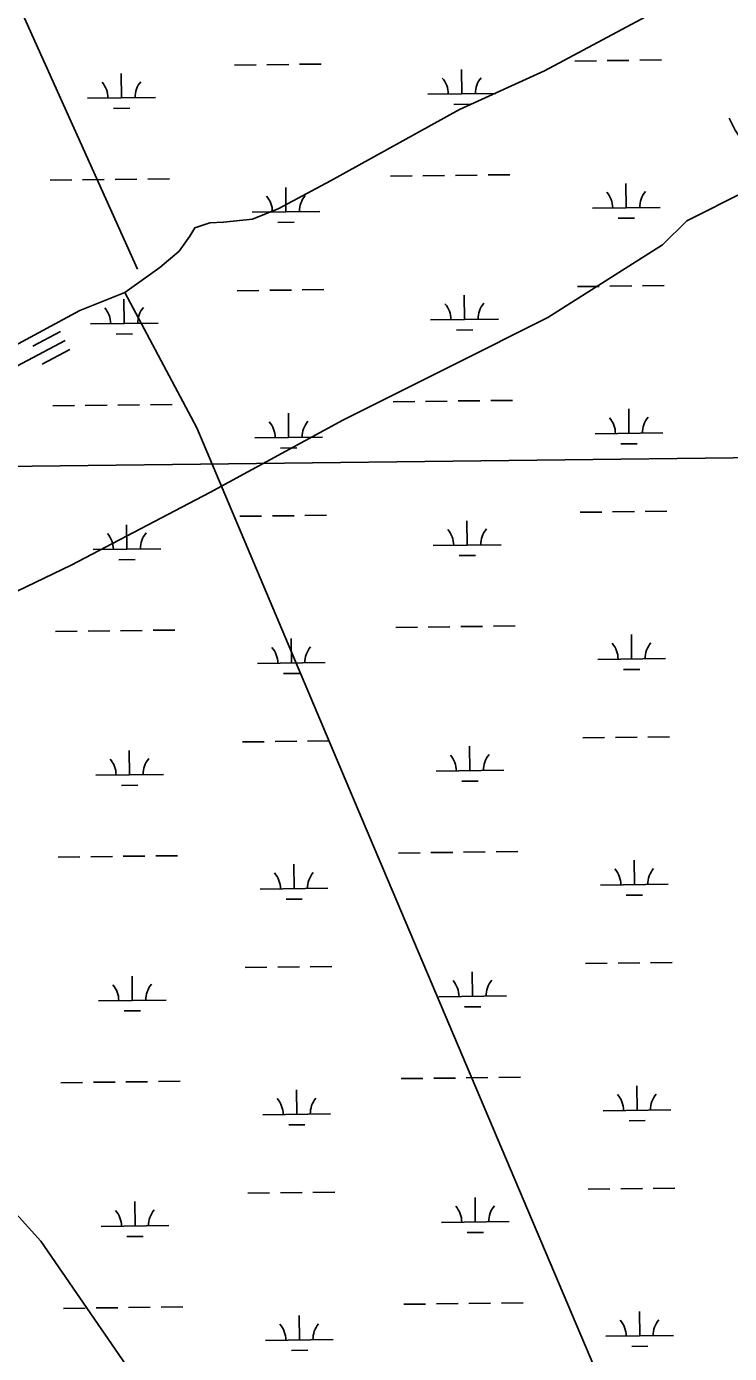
# Model space of a CAD drawing. Extents: x 3694830 to 3732949, y 415201 to 440970.
# Drawn here: x 3722752 to 3723789, y 425647 to 427603 of the extents above; entities that cross this region are included whole.
import ezdxf

# ---------------------------------------------------------------- set-up
doc = ezdxf.new("R2010")
doc.units = 0
for name, color, linetype in [('V-GRID-MAJR', 7, 'Continuous'), ('V-ROAD-CNTR', 7, 'Continuous'), ('V-TOPO-SHOR', 7, 'Continuous'), ('V-WETL-SWMP', 7, 'Continuous')]:
    doc.layers.add(name, color=color, linetype=linetype)

msp = doc.modelspace()

# ---------------------------------------------------------------- linework, layer by layer
at = {"layer": 'V-GRID-MAJR'}
msp.add_spline([(3698983.973, 426676.689), (3704276.781, 426737.893), (3709569.5810000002, 426799.866), (3714862.3710000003, 426862.61), (3720155.153, 426926.124), (3725447.9250000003, 426990.407), (3730740.688, 427055.46), (3730740.6890000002, 427055.46)], degree=3, dxfattribs=at)
at = {"layer": 'V-ROAD-CNTR'}
for points in [[(3722761.083438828, 427131.7597106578), (3722801.72235755, 427153.2986675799)], [(3718925.69510962, 425115.68974280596), (3718968.7830234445, 425132.56470905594), (3719290.780379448, 425302.05737006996), (3719827.7133055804, 425581.28881160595), (3720414.190132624, 425896.102181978), (3720671.337618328, 426019.8919343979), (3721316.8023273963, 426363.64724688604), (3721829.3483023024, 426634.3987053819), (3722353.595253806, 426898.80817656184), (3722808.7463435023, 427140.044694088)], [(3722775.1314107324, 427105.251763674), (3722815.7703294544, 427126.79072059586)]]:
    msp.add_lwpolyline(points, dxfattribs=at)
at = {"layer": 'V-TOPO-SHOR'}
for points in [[(3722915.442722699, 427245.366531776), (3722550.4393498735, 428055.49596902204), (3722345.68136024, 428580.74472503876), (3722087.5082428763, 429114.89600234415), (3721971.7754661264, 429381.9716409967), (3721953.97042355, 429417.5817261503)], [(3722951.0528078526, 425553.8874869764), (3722773.0023820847, 425812.0606043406), (3722603.854477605, 425999.0135513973), (3722559.3418711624, 426088.03876428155), (3722425.804051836, 426212.6740623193), (3722238.851104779, 426372.9194455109), (3722167.630934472, 426444.1396158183), (3722051.898157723, 426515.35978612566), (3721962.872944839, 426595.48247772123), (3721918.360338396, 426648.8976054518), (3721900.5552958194, 426666.7026480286), (3721873.847731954, 426684.5076906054), (3721802.6275616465, 426773.5329034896), (3721775.919997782, 426844.753073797), (3721713.6023487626, 426933.77828668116), (3721660.187221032, 427013.900978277), (3721642.3821784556, 427067.3161060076), (3721597.869572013, 427165.24384018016), (3721571.1620081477, 427227.5614891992), (3721535.551922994, 427325.4892233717), (3721517.746880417, 427432.3194788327), (3721473.2342739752, 427530.2472130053), (3721402.014103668, 427663.7850323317)], [(3720512.071, 425923.09500000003), (3720512.083, 425956.754), (3720839.255, 426130.185), (3721324.2260000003, 426389.81200000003), (3721754.494, 426614.746), (3722080.614, 426787.128), (3722424.616, 426971.071), (3722541.389, 427036.243), (3722645.538, 427094.056), (3722696.032, 427111.918), (3722830.688, 427184.446), (3722896.961, 427210.718), (3722948.511, 427247.512), (3722976.919, 427271.693), (3722992.705, 427293.777), (3723000.072, 427306.397), (3723022.161, 427313.751), (3723042.146, 427314.795), (3723085.27, 427318.988), (3723124.193, 427334.751), (3723199.938, 427375.744), (3723390.3510000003, 427480.857), (3723515.535, 427537.612), (3723715.415, 427644.824)], [(3723022.27297816, 426915.9732441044), (3723218.1284465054, 427022.80349956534), (3723378.373829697, 427102.92619116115), (3723520.814170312, 427174.14636146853), (3723689.9620747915, 427280.9766169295), (3723725.5721599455, 427316.58670208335), (3723814.5973728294, 427361.0993085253), (3723832.4024154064, 427370.0018298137), (3723832.4024154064, 427396.70939367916), (3723796.792330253, 427450.1245214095), (3723787.8898089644, 427467.9295639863)], [(3722896.961, 427210.718), (3723002.8501454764, 427011.26388688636), (3723246.023636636, 426436.4901805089), (3723614.468320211, 425566.96072727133), (3723732.370618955, 425301.6805550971), (3723786.782, 425156.896)], [(3720529.5670174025, 425696.3278275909), (3720965.7905605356, 425918.89085980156), (3721134.9384650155, 426007.91607268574), (3721179.4510714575, 426016.8185939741), (3721250.671241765, 426025.72111526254), (3721339.696454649, 426052.4286791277), (3721446.52671011, 426114.7463281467), (3722034.093115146, 426417.43205195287), (3722577.1469137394, 426693.410211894), (3722817.5149885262, 426809.14298864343), (3723022.27297816, 426915.9732441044)]]:
    msp.add_lwpolyline(points, dxfattribs=at)
at = {"layer": 'V-WETL-SWMP'}
for p, q in [((3723058.4892744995, 427546.21350393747), (3723090.4869963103, 427546.5951493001)), ((3723106.485857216, 427546.78597198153), (3723138.483579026, 427547.16761734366)), ((3723154.482439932, 427547.3584400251), (3723186.480161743, 427547.7400853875)), ((3723393.86318039, 427503.7802955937), (3723393.433828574, 427539.7777351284)), ((3723560.3615419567, 427552.19946833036), (3723592.3592637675, 427552.581113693)), ((3723608.358124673, 427552.7719363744), (3723640.3558464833, 427553.15358173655)), ((3723656.354707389, 427553.344404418), (3723688.3524292, 427553.7260497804)), ((3722891.990912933, 427497.7943312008), (3722891.5615611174, 427533.7917707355)), ((3722841.994472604, 427497.1980103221), (3722941.987353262, 427498.39065207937)), ((3723343.866740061, 427503.183974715), (3723443.859620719, 427504.37661647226)), ((3722880.175804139, 427482.2213117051), (3722904.1740954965, 427482.507545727)), ((3723382.0480715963, 427488.207276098), (3723406.0463629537, 427488.4935101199)), ((3722930.5762871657, 427378.17500910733), (3722962.574008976, 427378.55665446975)), ((3723288.4588064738, 427382.4435693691), (3723320.4565282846, 427382.8252147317)), ((3723336.45538919, 427383.0160374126), (3723368.4531110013, 427383.3976827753)), ((3723384.4519719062, 427383.58850545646), (3723416.449693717, 427383.9701508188)), ((3723432.448554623, 427384.1609735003), (3723464.4462764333, 427384.54261886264)), ((3722786.5865390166, 427376.4576049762), (3722818.5842608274, 427376.8392503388)), ((3722834.583121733, 427377.03007301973), (3722866.580843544, 427377.4117183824)), ((3722882.579704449, 427377.60254106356), (3722914.57742626, 427377.9841864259)), ((3723134.4829837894, 427329.8614495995), (3723134.0536319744, 427365.85888913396)), ((3723636.3552512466, 427335.8474139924), (3723635.925899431, 427371.84485352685)), ((3723084.48654346, 427329.26512872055), (3723184.479424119, 427330.4577704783)), ((3723586.358810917, 427335.25109311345), (3723686.351691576, 427336.44373487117)), ((3723624.5401424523, 427320.27439449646), (3723648.53843381, 427320.5606285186)), ((3723122.667874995, 427314.28843010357), (3723146.6661663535, 427314.5746641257)), ((3723062.4569026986, 427213.5621651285), (3723094.4546245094, 427213.94381049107)), ((3723110.4534854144, 427214.13463317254), (3723142.451207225, 427214.51627853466)), ((3723158.4500681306, 427214.7071012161), (3723190.447789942, 427215.0887465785)), ((3723397.8308085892, 427171.1289567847), (3723397.4014567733, 427207.1263963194)), ((3723564.329170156, 427219.54812952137), (3723596.3268919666, 427219.929774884)), ((3723612.3257528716, 427220.12059756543), (3723644.3234746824, 427220.50224292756)), ((3723660.3223355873, 427220.69306560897), (3723692.320057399, 427221.0747109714)), ((3722895.958541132, 427165.14299239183), (3722895.5291893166, 427201.14043192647)), ((3722845.9621008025, 427164.54667151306), (3722945.954981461, 427165.7393132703)), ((3723347.8343682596, 427170.532635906), (3723447.8272489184, 427171.72527766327)), ((3722884.143432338, 427149.56997289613), (3722908.1417236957, 427149.856206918)), ((3723386.015699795, 427155.555937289), (3723410.013991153, 427155.8421713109)), ((3722934.5439153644, 427045.52367029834), (3722966.5416371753, 427045.9053156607)), ((3723292.4264346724, 427049.7922305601), (3723324.4241564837, 427050.1738759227)), ((3723340.4230173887, 427050.36469860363), (3723372.4207391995, 427050.7463439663)), ((3723388.4196001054, 427050.93716664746), (3723420.4173219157, 427051.3188120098)), ((3723436.416182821, 427051.50963469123), (3723468.413904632, 427051.89128005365)), ((3722790.5541672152, 427043.8062661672), (3722822.5518890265, 427044.1879115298)), ((3722838.550749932, 427044.37873421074), (3722870.548471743, 427044.76037957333)), ((3722886.547332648, 427044.95120225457), (3722918.5450544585, 427045.3328476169)), ((3723138.450611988, 426997.2101107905), (3723138.021260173, 427033.2075503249)), ((3723640.3228794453, 427003.1960751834), (3723639.89352763, 427039.1935147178)), ((3723088.4541716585, 426996.6137899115), (3723188.4470523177, 426997.8064316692)), ((3723590.3264391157, 427002.5997543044), (3723690.319319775, 427003.79239606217)), ((3723628.5077706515, 426987.62305568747), (3723652.506062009, 426987.9092897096)), ((3723126.6355031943, 426981.6370912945), (3723150.6337945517, 426981.9233253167)), ((3723066.4245308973, 426880.91082631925), (3723098.4222527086, 426881.29247168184)), ((3723114.4211136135, 426881.48329436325), (3723146.4188354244, 426881.86493972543)), ((3723162.41769633, 426882.05576240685), (3723194.4154181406, 426882.4374077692)), ((3723401.798436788, 426838.4776179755), (3723401.3690849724, 426874.47505751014)), ((3723568.296798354, 426886.89679071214), (3723600.2945201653, 426887.27843607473)), ((3723616.2933810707, 426887.46925875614), (3723648.2911028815, 426887.8509041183)), ((3723664.289963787, 426888.04172679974), (3723696.2876855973, 426888.4233721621)), ((3722899.9261693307, 426832.4916535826), (3722899.496817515, 426868.48909311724)), ((3722849.929729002, 426831.89533270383), (3722949.9226096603, 426833.0879744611)), ((3723351.8019964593, 426837.8812970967), (3723451.794877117, 426839.073938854)), ((3722888.111060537, 426816.91863408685), (3722912.1093518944, 426817.20486810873)), ((3723389.983327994, 426822.90459847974), (3723413.9816193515, 426823.1908325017)), ((3722938.5115435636, 426712.8723314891), (3722970.5092653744, 426713.25397685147)), ((3723296.394062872, 426717.1408917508), (3723328.3917846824, 426717.52253711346)), ((3723344.390645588, 426717.7133597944), (3723376.3883673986, 426718.095005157)), ((3723392.387228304, 426718.2858278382), (3723424.3849501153, 426718.6674732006)), ((3723440.3838110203, 426718.858295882), (3723472.381532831, 426719.23994124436)), ((3722794.521795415, 426711.1549273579), (3722826.519517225, 426711.53657272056)), ((3722842.518378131, 426711.7273954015), (3722874.516099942, 426712.1090407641)), ((3722890.514960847, 426712.2998634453), (3722922.512682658, 426712.68150880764)), ((3723142.4182401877, 426664.5587719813), (3723141.988888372, 426700.5562115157)), ((3723644.290507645, 426670.54473637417), (3723643.861155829, 426706.5421759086)), ((3723092.421799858, 426663.96245110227), (3723192.4146805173, 426665.15509286)), ((3723594.2940673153, 426669.94841549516), (3723694.2869479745, 426671.1410572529)), ((3723632.4753988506, 426654.9717168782), (3723656.4736902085, 426655.2579509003)), ((3723130.6031313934, 426648.9857524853), (3723154.6014227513, 426649.2719865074)), ((3723070.3921590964, 426548.2594875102), (3723102.3898809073, 426548.64113287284)), ((3723118.3887418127, 426548.83195555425), (3723150.386463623, 426549.2136009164)), ((3723166.385324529, 426549.4044235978), (3723198.3830463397, 426549.7860689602)), ((3723405.7660649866, 426505.82627916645), (3723405.336713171, 426541.82371870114)), ((3723572.264426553, 426554.2454519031), (3723604.262148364, 426554.62709726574)), ((3723620.26100927, 426554.81791994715), (3723652.25873108, 426555.1995653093)), ((3723668.2575919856, 426555.39038799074), (3723700.2553137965, 426555.7720333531)), ((3722903.89379753, 426499.84031477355), (3722903.464445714, 426535.83775430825)), ((3722853.8973572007, 426499.24399389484), (3722953.890237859, 426500.4366356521)), ((3723355.769624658, 426505.22995828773), (3723455.7625053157, 426506.422600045)), ((3722892.078688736, 426484.26729527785), (3722916.0769800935, 426484.55352929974)), ((3723393.9509561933, 426490.25325967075), (3723417.9492475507, 426490.53949369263)), ((3722942.4791717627, 426380.22099268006), (3722974.476893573, 426380.6026380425)), ((3723300.3616910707, 426384.4895529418), (3723332.3594128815, 426384.8711983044)), ((3723348.3582737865, 426385.06202098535), (3723380.355995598, 426385.443666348)), ((3723396.354856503, 426385.6344890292), (3723428.352578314, 426386.01613439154)), ((3723444.3514392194, 426386.206957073), (3723476.34916103, 426386.58860243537)), ((3722798.4894236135, 426378.5035885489), (3722830.4871454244, 426378.8852339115)), ((3722846.48600633, 426379.07605659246), (3722878.483728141, 426379.4577019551)), ((3722894.482589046, 426379.6485246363), (3722926.480310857, 426380.03016999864)), ((3723146.3858683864, 426331.9074331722), (3723145.9565165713, 426367.9048727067)), ((3723648.2581358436, 426337.8933975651), (3723647.828784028, 426373.8908370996)), ((3723096.389428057, 426331.3111122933), (3723196.382308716, 426332.503754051)), ((3723598.261695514, 426337.29707668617), (3723698.2545761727, 426338.4897184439)), ((3723636.4430270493, 426322.3203780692), (3723660.441318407, 426322.6066120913)), ((3723134.570759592, 426316.3344136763), (3723158.56905095, 426316.6206476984)), ((3723074.3597872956, 426215.60814870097), (3723106.357509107, 426215.98979406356)), ((3723122.3563700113, 426216.180616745), (3723154.3540918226, 426216.56226210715)), ((3723170.352952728, 426216.75308478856), (3723202.350674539, 426217.1347301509)), ((3723409.7336931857, 426173.1749403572), (3723409.3043413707, 426209.17237989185)), ((3723576.2320547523, 426221.59411309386), (3723608.2297765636, 426221.97575845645)), ((3723624.2286374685, 426222.1665811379), (3723656.22635928, 426222.54822650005)), ((3723672.225220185, 426222.73904918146), (3723704.2229419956, 426223.1206945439)), ((3722907.861425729, 426167.1889759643), (3722907.4320739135, 426203.18641549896)), ((3722857.8649854, 426166.59265508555), (3722957.8578660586, 426167.7852968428)), ((3723359.7372528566, 426172.57861947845), (3723459.7301335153, 426173.7712612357)), ((3722896.0463169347, 426151.61595646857), (3722920.0446082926, 426151.9021904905)), ((3723397.9185843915, 426157.6019208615), (3723421.91687575, 426157.8881548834)), ((3722946.4467999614, 426047.5696538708), (3722978.4445217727, 426047.9512992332)), ((3723304.32931927, 426051.8382141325), (3723336.3270410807, 426052.2198594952)), ((3723352.325901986, 426052.4106821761), (3723384.3236237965, 426052.7923275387)), ((3723400.3224847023, 426052.98315021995), (3723432.320206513, 426053.3647955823)), ((3723448.319067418, 426053.5556182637), (3723480.3167892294, 426053.9372636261)), ((3722802.4570518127, 426045.85224973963), (3722834.4547736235, 426046.2338951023)), ((3722850.4536345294, 426046.42471778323), (3722882.4513563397, 426046.8063631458)), ((3722898.450217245, 426046.997185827), (3722930.447939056, 426047.3788311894)), ((3723150.3534965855, 425999.256094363), (3723149.9241447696, 426035.2535338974)), ((3723652.225764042, 426005.2420587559), (3723651.7964122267, 426041.2394982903)), ((3723100.357056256, 425998.659773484), (3723200.349936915, 425999.8524152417)), ((3723602.229323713, 426004.6457378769), (3723702.222204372, 426005.8383796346)), ((3723640.410655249, 425989.6690392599), (3723664.4089466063, 425989.9552732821)), ((3723138.5383877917, 425983.683074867), (3723162.536679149, 425983.9693088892)), ((3723078.3274154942, 425882.95680989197), (3723110.3251373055, 425883.33845525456)), ((3723126.3239982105, 425883.529277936), (3723158.3217200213, 425883.91092329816)), ((3723174.320580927, 425884.10174597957), (3723206.318302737, 425884.4833913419)), ((3723413.7013213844, 425840.5236015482), (3723413.2719695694, 425876.52104108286)), ((3723580.199682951, 425888.94277428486), (3723612.1974047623, 425889.32441964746)), ((3723628.1962656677, 425889.51524232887), (3723660.1939874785, 425889.89688769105)), ((3723676.192848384, 425890.08771037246), (3723708.1905701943, 425890.4693557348)), ((3722911.8290539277, 425834.5376371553), (3722911.399702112, 425870.53507668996)), ((3722861.832613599, 425833.94131627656), (3722961.8254942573, 425835.1339580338)), ((3723363.7048810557, 425839.92728066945), (3723463.697761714, 425841.1199224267)), ((3722900.013945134, 425818.96461765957), (3722924.0122364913, 425819.25085168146)), ((3723401.8862125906, 425824.95058205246), (3723425.8845039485, 425825.2368160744)), ((3722950.41442816, 425714.91831506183), (3722982.412149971, 425715.2999604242)), ((3723308.296947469, 425719.18687532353), (3723340.2946692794, 425719.5685206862)), ((3723356.293530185, 425719.7593433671), (3723388.2912519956, 425720.1409887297)), ((3723404.290112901, 425720.3318114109), (3723436.2878347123, 425720.7134567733)), ((3723452.2866956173, 425720.9042794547), (3723484.284417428, 425721.2859248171)), ((3722806.424680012, 425713.20091093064), (3722838.422401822, 425713.58255629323)), ((3722854.4212627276, 425713.77337897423), (3722886.4189845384, 425714.1550243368)), ((3722902.417845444, 425714.345847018), (3722934.415567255, 425714.72749238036)), ((3723154.3211247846, 425666.60475555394), (3723153.8917729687, 425702.6021950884)), ((3723656.1933922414, 425672.5907199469), (3723655.764040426, 425708.5881594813)), ((3723104.324684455, 425666.008434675), (3723204.3175651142, 425667.2010764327)), ((3723606.196951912, 425671.9943990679), (3723706.189832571, 425673.1870408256)), ((3723644.378283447, 425657.0177004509), (3723668.3765748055, 425657.303934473)), ((3723142.5060159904, 425651.031736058), (3723166.5043073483, 425651.3179700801))]:
    msp.add_line(p, q, dxfattribs=at)
for centre, radius, start, end in [((3722836.7462470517, 427497.6102502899), 35.24628790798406, 359.91152952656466, 41.455187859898), ((3722947.2242533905, 427498.92795093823), 35.246287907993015, 139.91152663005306, 181.4551849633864), ((3723338.618514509, 427503.59621468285), 35.24628790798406, 359.91152952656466, 41.455187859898), ((3723449.096520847, 427504.9139153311), 35.246287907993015, 139.91152663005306, 181.4551849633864), ((3723581.110585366, 427335.66333308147), 35.24628790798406, 359.91152952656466, 41.455187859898), ((3723691.5885917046, 427336.98103372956), 35.246287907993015, 139.91152663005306, 181.4551849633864), ((3723079.2383179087, 427329.6773686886), 35.24628790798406, 359.91152952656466, 41.455187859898), ((3723189.7163242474, 427330.99506933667), 35.246287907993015, 139.91152663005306, 181.4551849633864), ((3722840.713875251, 427164.9589114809), 35.24628790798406, 359.91152952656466, 41.455187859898), ((3722951.1918815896, 427166.27661212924), 35.246287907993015, 139.91152663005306, 181.4551849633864), ((3723342.586142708, 427170.9448758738), 35.24628790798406, 359.91152952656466, 41.455187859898), ((3723453.0641490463, 427172.26257652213), 35.246287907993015, 139.91152663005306, 181.4551849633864), ((3723585.078213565, 427003.01199427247), 35.24628790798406, 359.91152952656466, 41.455187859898), ((3723695.5562199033, 427004.32969492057), 35.246287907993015, 139.91152663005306, 181.4551849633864), ((3723083.205946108, 426997.0260298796), 35.24628790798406, 359.91152952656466, 41.455187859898), ((3723193.683952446, 426998.3437305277), 35.246287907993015, 139.91152663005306, 181.4551849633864), ((3722844.6815034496, 426832.3075726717), 35.24628790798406, 359.91152952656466, 41.455187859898), ((3722955.1595097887, 426833.62527331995), 35.246287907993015, 139.91152663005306, 181.4551849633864), ((3723346.5537709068, 426838.2935370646), 35.24628790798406, 359.91152952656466, 41.455187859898), ((3723457.0317772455, 426839.61123771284), 35.246287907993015, 139.91152663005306, 181.4551849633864), ((3723589.0458417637, 426670.36065546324), 35.24628790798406, 359.91152952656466, 41.455187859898), ((3723699.5238481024, 426671.6783561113), 35.246287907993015, 139.91152663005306, 181.4551849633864), ((3723087.1735743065, 426664.37469107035), 35.24628790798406, 359.91152952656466, 41.455187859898), ((3723197.6515806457, 426665.6923917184), 35.246287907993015, 139.91152663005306, 181.4551849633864), ((3722848.6491316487, 426499.6562338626), 35.24628790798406, 359.91152952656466, 41.455187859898), ((3722959.1271379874, 426500.97393451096), 35.246287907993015, 139.91152663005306, 181.4551849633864), ((3723350.5213991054, 426505.6421982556), 35.24628790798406, 359.91152952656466, 41.455187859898), ((3723460.999405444, 426506.95989890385), 35.246287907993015, 139.91152663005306, 181.4551849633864), ((3723593.013469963, 426337.7093166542), 35.24628790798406, 359.91152952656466, 41.455187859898), ((3723703.491476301, 426339.0270173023), 35.246287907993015, 139.91152663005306, 181.4551849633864), ((3723091.1412025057, 426331.7233522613), 35.24628790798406, 359.91152952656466, 41.455187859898), ((3723201.6192088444, 426333.0410529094), 35.246287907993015, 139.91152663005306, 181.4551849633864), ((3722852.616759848, 426167.0048950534), 35.24628790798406, 359.91152952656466, 41.455187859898), ((3722963.094766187, 426168.3225957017), 35.246287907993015, 139.91152663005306, 181.4551849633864), ((3723354.4890273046, 426172.9908594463), 35.24628790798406, 359.91152952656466, 41.455187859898), ((3723464.9670336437, 426174.3085600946), 35.246287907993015, 139.91152663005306, 181.4551849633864), ((3723596.9810981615, 426005.05797784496), 35.24628790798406, 359.91152952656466, 41.455187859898), ((3723707.4591045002, 426006.37567849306), 35.246287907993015, 139.91152663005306, 181.4551849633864), ((3723095.108830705, 425999.07201345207), 35.24628790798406, 359.91152952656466, 41.455187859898), ((3723205.5868370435, 426000.3897141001), 35.246287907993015, 139.91152663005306, 181.4551849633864), ((3722856.5843880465, 425834.3535562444), 35.24628790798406, 359.91152952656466, 41.455187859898), ((3722967.062394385, 425835.6712568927), 35.246287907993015, 139.91152663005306, 181.4551849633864), ((3723358.4566555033, 425840.3395206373), 35.24628790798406, 359.91152952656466, 41.455187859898), ((3723468.9346618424, 425841.65722128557), 35.246287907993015, 139.91152663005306, 181.4551849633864), ((3723600.94872636, 425672.40663903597), 35.24628790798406, 359.91152952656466, 41.455187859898), ((3723711.4267326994, 425673.724339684), 35.246287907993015, 139.91152663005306, 181.4551849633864), ((3723099.0764589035, 425666.4206746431), 35.24628790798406, 359.91152952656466, 41.455187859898), ((3723209.5544652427, 425667.7383752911), 35.246287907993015, 139.91152663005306, 181.4551849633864)]:
    msp.add_arc(centre, radius, start, end, dxfattribs=at)

doc.saveas('drawing.dxf')
